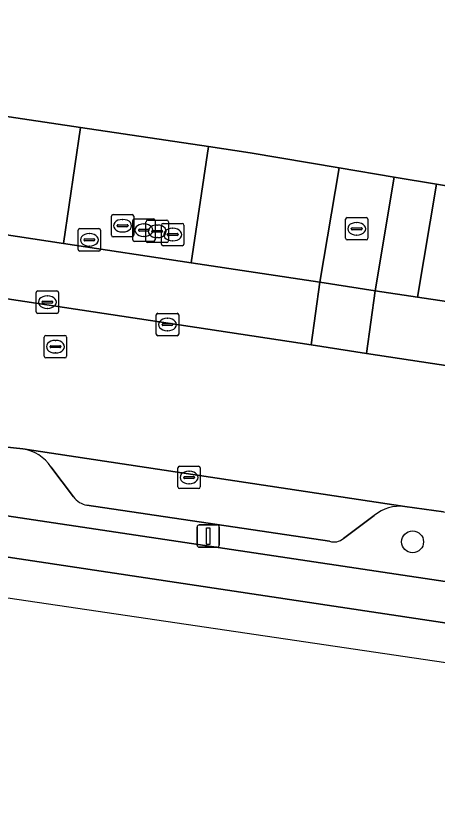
# Model space of a CAD drawing. Extents: x 163008 to 163854, y 382777 to 383982.
# Drawn here: x 163603.4 to 163622.22, y 382796.3 to 382831.63 of the extents above; entities that cross this region are included whole.
import ezdxf

# ---------------------------------------------------------------- set-up
doc = ezdxf.new("R2010")
doc.units = 0
for name, color, linetype in [('IMGEO_Boom', 7, 'Continuous'), ('IMGEO_Fietspad_open', 7, 'Continuous'), ('IMGEO_Groenvoorziening', 7, 'Continuous'), ('IMGEO_Kolk', 7, 'Continuous'), ('IMGEO_Lichtmast', 7, 'Continuous'), ('IMGEO_Pand', 7, 'Continuous'), ('IMGEO_Parkeervlak_open', 7, 'Continuous'), ('IMGEO_Rijbaan_lokaal_open', 7, 'Continuous'), ('IMGEO_Rioolput', 7, 'Continuous'), ('IMGEO_Voetpad_open', 7, 'Continuous'), ('IMGEO_Waterloop', 7, 'Continuous')]:
    doc.layers.add(name, color=color, linetype=linetype)

msp = doc.modelspace()

# ---------------------------------------------------------------- linework, layer by layer
at = {"layer": 'IMGEO_Boom'}
msp.add_circle((163621.122, 382808.149), 0.489, dxfattribs=at)
at = {"layer": 'IMGEO_Fietspad_open'}
for points in [[(163686.181, 382796.847), (163580.024, 382812.745), (163535.568, 382819.448), (163509.609, 382823.407)], [(163509.094, 382821.64), (163535.397, 382817.662), (163579.683, 382810.971), (163685.894, 382795.009), (163685.894, 382795.009), (163686.181, 382796.847)]]:
    msp.add_lwpolyline(points, dxfattribs=at)
at = {"layer": 'IMGEO_Groenvoorziening'}
for points in [[(163407.316, 382827.646), (163421.963, 382825.134), (163483.656, 382816.879), (163485.145, 382816.814), (163490.933, 382817.132), (163500, 382817.915), (163514.398, 382818.897), (163532.552, 382816.044), (163644.684, 382799.5), (163685.451, 382793.218), (163685.611, 382793.195), (163685.611, 382793.195)], [(163509.609, 382823.407), (163535.568, 382819.448), (163580.024, 382812.745), (163686.181, 382796.847), (163686.654, 382799.878)], [(163685.611, 382793.195), (163685.894, 382795.009), (163685.894, 382795.009), (163579.683, 382810.971), (163535.397, 382817.662), (163509.094, 382821.64)], [(163603.72, 382812.301), (163601.633, 382812.53)], [(163605.978, 382810.152), (163604.97, 382811.494)], [(163617.416, 382808.172), (163606.577, 382809.785)], [(163622.5, 382809.489), (163620.776, 382809.727)], [(163619.411, 382809.325), (163618.035, 382808.294)]]:
    msp.add_lwpolyline(points, dxfattribs=at)
msp.add_lwpolyline([(163622.192, 382824.116), (163620.306, 382824.434), (163619.449, 382819.357), (163621.341, 382819.074)], close=True, dxfattribs=at)
for centre, radius, start, end in [((163603.405, 382810.442), 1.885, 33.9142, 80.3932), ((163606.747, 382810.735), 0.965, 217.1576, 259.8518), ((163620.57, 382807.907), 1.832, 83.5543, 129.2657), ((163617.612, 382808.808), 0.665, 252.8511, 309.4482)]:
    msp.add_arc(centre, radius, start, end, dxfattribs=at)
at = {"layer": 'IMGEO_Kolk'}
for p, q in [((163618.126, 382821.699), (163618.126, 382822.551)), ((163618.201, 382822.625), (163619.053, 382822.625)), ((163618.614, 382822.405), (163618.639, 382822.405)), ((163619.127, 382822.551), (163619.127, 382821.699)), ((163618.385, 382822.119), (163618.385, 382822.131)), ((163618.823, 382822.082), (163618.425, 382822.082)), ((163618.428, 382822.168), (163618.826, 382822.168)), ((163618.869, 382822.131), (163618.869, 382822.119)), ((163619.053, 382821.625), (163618.201, 382821.625)), ((163618.637, 382821.845), (163618.612, 382821.845)), ((163604.309, 382818.423), (163604.309, 382819.275)), ((163604.384, 382819.349), (163605.236, 382819.349)), ((163604.797, 382819.129), (163604.822, 382819.129)), ((163605.31, 382819.275), (163605.31, 382818.423)), ((163604.568, 382818.843), (163604.568, 382818.855)), ((163605.006, 382818.806), (163604.608, 382818.806)), ((163604.611, 382818.892), (163605.009, 382818.892)), ((163605.052, 382818.855), (163605.052, 382818.843)), ((163604.82, 382818.569), (163604.795, 382818.569)), ((163605.236, 382818.349), (163604.384, 382818.349)), ((163610.64, 382810.597), (163610.64, 382811.449)), ((163610.715, 382811.523), (163611.567, 382811.523)), ((163611.641, 382811.449), (163611.641, 382810.597)), ((163610.899, 382811.017), (163610.899, 382811.029)), ((163611.337, 382810.98), (163610.939, 382810.98)), ((163610.942, 382811.066), (163611.34, 382811.066)), ((163611.128, 382811.303), (163611.153, 382811.303)), ((163611.383, 382811.029), (163611.383, 382811.017)), ((163611.151, 382810.743), (163611.126, 382810.743)), ((163611.567, 382810.523), (163610.715, 382810.523))]:
    msp.add_line(p, q, dxfattribs=at)
for points in [[(163618.126, 382821.699), (163618.126, 382822.551)], [(163618.201, 382822.625), (163619.053, 382822.625)], [(163619.127, 382822.551), (163619.127, 382821.699)], [(163619.053, 382821.625), (163618.201, 382821.625)], [(163604.309, 382818.423), (163604.309, 382819.275)], [(163604.384, 382819.349), (163605.236, 382819.349)], [(163605.31, 382819.275), (163605.31, 382818.423)], [(163605.236, 382818.349), (163604.384, 382818.349)], [(163610.64, 382810.597), (163610.64, 382811.449)], [(163610.715, 382811.523), (163611.567, 382811.523)], [(163611.641, 382811.449), (163611.641, 382810.597)], [(163611.567, 382810.523), (163610.715, 382810.523)]]:
    msp.add_lwpolyline(points, dxfattribs=at)
for centre, radius, start, end in [((163618.203, 382822.549), 0.0765, 91.552, 178.448), ((163618.203, 382822.549), 0.0765, 91.552, 178.448), ((163619.051, 382822.549), 0.0765, 1.552, 88.448), ((163619.051, 382822.549), 0.0765, 1.552, 88.448), ((163618.425, 382822.128), 0.0403, 85.8775, 175.7526), ((163618.422, 382822.118), 0.0366, 178.938, 274.7102), ((163618.826, 382822.125), 0.043, 264.8664, 352.4533), ((163618.83, 382822.13), 0.0386, 1.7309, 96.639), ((163618.203, 382821.701), 0.0765, 181.552, 268.448), ((163618.203, 382821.701), 0.0765, 181.552, 268.448), ((163619.051, 382821.701), 0.0765, 271.552, 358.448), ((163619.051, 382821.701), 0.0765, 271.552, 358.448), ((163604.386, 382819.273), 0.0765, 91.552, 178.448), ((163604.386, 382819.273), 0.0765, 91.552, 178.448), ((163605.234, 382819.273), 0.0765, 1.552, 88.448), ((163605.234, 382819.273), 0.0765, 1.552, 88.448), ((163604.608, 382818.852), 0.0403, 85.8775, 175.7526), ((163604.605, 382818.842), 0.0366, 178.938, 274.7102), ((163605.009, 382818.849), 0.043, 264.8664, 352.4533), ((163605.013, 382818.854), 0.0386, 1.7309, 96.639), ((163604.386, 382818.425), 0.0765, 181.552, 268.448), ((163604.386, 382818.425), 0.0765, 181.552, 268.448), ((163605.234, 382818.425), 0.0765, 271.552, 358.448), ((163605.234, 382818.425), 0.0765, 271.552, 358.448), ((163610.717, 382811.447), 0.0765, 91.552, 178.448), ((163610.717, 382811.447), 0.0765, 91.552, 178.448), ((163611.565, 382811.447), 0.0765, 1.552, 88.448), ((163611.565, 382811.447), 0.0765, 1.552, 88.448), ((163610.939, 382811.026), 0.0403, 85.8775, 175.7526), ((163610.936, 382811.016), 0.0366, 178.938, 274.7102), ((163611.34, 382811.023), 0.043, 264.8664, 352.4533), ((163611.344, 382811.028), 0.0386, 1.7309, 96.639), ((163610.717, 382810.599), 0.0765, 181.552, 268.448), ((163610.717, 382810.599), 0.0765, 181.552, 268.448), ((163611.565, 382810.599), 0.0765, 271.552, 358.448), ((163611.565, 382810.599), 0.0765, 271.552, 358.448)]:
    msp.add_arc(centre, radius, start, end, dxfattribs=at)
for centre, major_axis, ratio, start_param, end_param in [((163618.613, 382822.125), (-0.387, 0.002), 0.722429, 4.712389, 7.853982), ((163618.638, 382822.125), (-0.39, 0.002), 0.717154, 1.570796, 4.712389), ((163604.796, 382818.849), (-0.387, 0.002), 0.722429, 4.712389, 7.853982), ((163604.821, 382818.849), (-0.39, 0.002), 0.717154, 1.570796, 4.712389), ((163611.127, 382811.023), (-0.387, 0.002), 0.722429, 4.712389, 7.853982), ((163611.152, 382811.023), (-0.39, 0.002), 0.717154, 1.570796, 4.712389)]:
    msp.add_ellipse(centre, major_axis=major_axis, ratio=ratio, start_param=start_param, end_param=end_param, dxfattribs=at)
at = {"layer": 'IMGEO_Lichtmast'}
for p, q in [((163611.594, 382808.906), (163612.384, 382808.906)), ((163612.384, 382808.906), (163611.594, 382808.906)), ((163611.494, 382808.006), (163611.494, 382808.806)), ((163611.494, 382808.806), (163611.494, 382808.006)), ((163612.484, 382808.806), (163612.484, 382808.006)), ((163612.484, 382808.006), (163612.484, 382808.806)), ((163612.384, 382807.906), (163611.594, 382807.906)), ((163611.594, 382807.906), (163612.384, 382807.906))]:
    msp.add_line(p, q, dxfattribs=at)
msp.add_lwpolyline([(163611.914, 382808.781), (163612.064, 382808.781), (163612.064, 382808.031), (163611.914, 382808.031), (163611.914, 382808.781)], dxfattribs=at)
for centre, start, end in [((163611.594, 382808.806), 90, 180), ((163611.594, 382808.806), 90, 180), ((163612.384, 382808.806), 0, 90), ((163612.384, 382808.806), 360, 90), ((163611.594, 382808.006), 180, 270), ((163611.594, 382808.006), 180, 270), ((163612.384, 382808.006), 270, 0), ((163612.384, 382808.006), 270, 0)]:
    msp.add_arc(centre, 0.1, start, end, dxfattribs=at)
at = {"layer": 'IMGEO_Pand'}
msp.add_lwpolyline([(163589.621, 382892.728), (163580.14, 382830.556), (163583.75, 382830.017), (163588.963, 382829.239), (163593.9, 382828.502), (163594.072, 382828.476), (163596.21, 382828.157), (163606.296, 382826.651), (163612.003, 382825.799), (163613.862, 382825.522), (163617.839, 382824.851), (163620.306, 382824.434), (163622.192, 382824.116), (163623.187, 382823.948), (163623.155, 382823.73), (163623.367, 382823.699), (163632.813, 382886.325)], dxfattribs=at)
at = {"layer": 'IMGEO_Parkeervlak_open'}
for points in [[(163606.296, 382826.651), (163596.21, 382828.157), (163595.44, 382823.002), (163605.524, 382821.475)], [(163617.839, 382824.851), (163613.862, 382825.522), (163612.003, 382825.799), (163611.228, 382820.611), (163616.976, 382819.74)], [(163645.496, 382820.628), (163635.329, 382822.122), (163635.286, 382821.935), (163635.089, 382821.964), (163635.119, 382822.162), (163624.033, 382823.795), (163624.005, 382823.606), (163623.367, 382823.699), (163623.155, 382823.73), (163623.187, 382823.948), (163622.192, 382824.116), (163621.341, 382819.074), (163644.746, 382815.572)]]:
    msp.add_lwpolyline(points, close=True, dxfattribs=at)
for points in [[(163620.776, 382809.727), (163603.72, 382812.301)], [(163604.97, 382811.494), (163605.978, 382810.152)], [(163606.577, 382809.785), (163617.416, 382808.172)], [(163618.035, 382808.294), (163619.411, 382809.325)]]:
    msp.add_lwpolyline(points, dxfattribs=at)
for centre, radius, start, end in [((163603.405, 382810.442), 1.885, 33.9142, 80.3932), ((163606.747, 382810.735), 0.965, 217.1576, 259.8518), ((163620.57, 382807.907), 1.832, 83.5543, 129.2657), ((163617.612, 382808.808), 0.665, 252.8511, 309.4482)]:
    msp.add_arc(centre, radius, start, end, dxfattribs=at)
at = {"layer": 'IMGEO_Rijbaan_lokaal_open'}
for points in [[(163644.324, 382812.732), (163619.059, 382816.555), (163616.599, 382816.941), (163611.973, 382817.64), (163603.009, 382818.995), (163595.965, 382820.06), (163595.022, 382820.202), (163594.068, 382820.355), (163592.94, 382820.536), (163586.272, 382821.533), (163584.294, 382821.838), (163578.766, 382822.69)], [(163583.274, 382815.396), (163585.042, 382815.141), (163601.633, 382812.53), (163603.72, 382812.301), (163620.776, 382809.727), (163622.5, 382809.489), (163639.567, 382806.88), (163641.333, 382806.604)]]:
    msp.add_lwpolyline(points, dxfattribs=at)
at = {"layer": 'IMGEO_Rioolput'}
for p, q in [((163607.669, 382821.835), (163607.669, 382822.687)), ((163607.744, 382822.761), (163608.596, 382822.761)), ((163608.67, 382822.687), (163608.67, 382821.835)), ((163607.971, 382822.304), (163608.369, 382822.304)), ((163608.157, 382822.541), (163608.182, 382822.541)), ((163608.62, 382821.638), (163608.62, 382822.49)), ((163608.695, 382822.564), (163609.547, 382822.564)), ((163609.108, 382822.344), (163609.133, 382822.344)), ((163609.215, 382821.585), (163609.215, 382822.437)), ((163609.29, 382822.511), (163610.142, 382822.511)), ((163609.621, 382822.49), (163609.621, 382821.638)), ((163609.703, 382822.291), (163609.728, 382822.291)), ((163609.907, 382821.44), (163609.907, 382822.292)), ((163609.982, 382822.366), (163610.834, 382822.366)), ((163610.216, 382822.437), (163610.216, 382821.585)), ((163610.908, 382822.292), (163610.908, 382821.44)), ((163606.185, 382821.205), (163606.185, 382822.057)), ((163606.26, 382822.131), (163607.112, 382822.131)), ((163607.186, 382822.057), (163607.186, 382821.205)), ((163607.928, 382822.255), (163607.928, 382822.267)), ((163608.366, 382822.218), (163607.968, 382822.218)), ((163608.18, 382821.981), (163608.155, 382821.981)), ((163608.412, 382822.267), (163608.412, 382822.255)), ((163608.879, 382822.058), (163608.879, 382822.07)), ((163609.317, 382822.021), (163608.919, 382822.021)), ((163608.922, 382822.107), (163609.32, 382822.107)), ((163609.363, 382822.07), (163609.363, 382822.058)), ((163609.474, 382822.005), (163609.474, 382822.017)), ((163609.912, 382821.968), (163609.514, 382821.968)), ((163609.517, 382822.054), (163609.915, 382822.054)), ((163609.958, 382822.017), (163609.958, 382822.005)), ((163610.395, 382822.146), (163610.42, 382822.146)), ((163606.444, 382821.625), (163606.444, 382821.637)), ((163606.882, 382821.588), (163606.484, 382821.588)), ((163606.487, 382821.674), (163606.885, 382821.674)), ((163606.673, 382821.911), (163606.698, 382821.911)), ((163606.928, 382821.637), (163606.928, 382821.625)), ((163608.596, 382821.761), (163607.744, 382821.761)), ((163609.131, 382821.784), (163609.106, 382821.784)), ((163609.726, 382821.731), (163609.701, 382821.731)), ((163610.166, 382821.86), (163610.166, 382821.872)), ((163610.604, 382821.823), (163610.206, 382821.823)), ((163610.209, 382821.909), (163610.607, 382821.909)), ((163610.418, 382821.586), (163610.393, 382821.586)), ((163610.65, 382821.872), (163610.65, 382821.86)), ((163606.696, 382821.351), (163606.671, 382821.351)), ((163609.547, 382821.564), (163608.695, 382821.564)), ((163610.142, 382821.511), (163609.29, 382821.511)), ((163610.834, 382821.366), (163609.982, 382821.366)), ((163607.112, 382821.131), (163606.26, 382821.131)), ((163609.674, 382817.424), (163609.674, 382818.276)), ((163609.749, 382818.35), (163610.601, 382818.35)), ((163610.162, 382818.13), (163610.187, 382818.13)), ((163610.675, 382818.276), (163610.675, 382817.424)), ((163609.933, 382817.844), (163609.933, 382817.856)), ((163610.371, 382817.807), (163609.973, 382817.807)), ((163609.976, 382817.893), (163610.374, 382817.893)), ((163610.417, 382817.856), (163610.417, 382817.844)), ((163604.745, 382817.361), (163605.597, 382817.361)), ((163610.601, 382817.35), (163609.749, 382817.35)), ((163610.185, 382817.57), (163610.16, 382817.57)), ((163604.67, 382816.435), (163604.67, 382817.287)), ((163605.158, 382817.141), (163605.183, 382817.141)), ((163605.671, 382817.287), (163605.671, 382816.435)), ((163604.929, 382816.855), (163604.929, 382816.867)), ((163605.367, 382816.818), (163604.969, 382816.818)), ((163604.972, 382816.904), (163605.37, 382816.904)), ((163605.413, 382816.867), (163605.413, 382816.855)), ((163605.597, 382816.361), (163604.745, 382816.361)), ((163605.181, 382816.581), (163605.156, 382816.581))]:
    msp.add_line(p, q, dxfattribs=at)
for points in [[(163607.669, 382821.835), (163607.669, 382822.687)], [(163607.744, 382822.761), (163608.596, 382822.761)], [(163608.67, 382822.687), (163608.67, 382821.835)], [(163608.62, 382821.638), (163608.62, 382822.49)], [(163608.695, 382822.564), (163609.547, 382822.564)], [(163609.215, 382821.585), (163609.215, 382822.437)], [(163609.29, 382822.511), (163610.142, 382822.511)], [(163609.621, 382822.49), (163609.621, 382821.638)], [(163609.907, 382821.44), (163609.907, 382822.292)], [(163609.982, 382822.366), (163610.834, 382822.366)], [(163610.216, 382822.437), (163610.216, 382821.585)], [(163610.908, 382822.292), (163610.908, 382821.44)], [(163606.185, 382821.205), (163606.185, 382822.057)], [(163606.26, 382822.131), (163607.112, 382822.131)], [(163607.186, 382822.057), (163607.186, 382821.205)], [(163608.596, 382821.761), (163607.744, 382821.761)], [(163609.547, 382821.564), (163608.695, 382821.564)], [(163610.142, 382821.511), (163609.29, 382821.511)], [(163610.834, 382821.366), (163609.982, 382821.366)], [(163607.112, 382821.131), (163606.26, 382821.131)], [(163609.674, 382817.424), (163609.674, 382818.276)], [(163609.749, 382818.35), (163610.601, 382818.35)], [(163610.675, 382818.276), (163610.675, 382817.424)], [(163604.745, 382817.361), (163605.597, 382817.361)], [(163610.601, 382817.35), (163609.749, 382817.35)], [(163604.67, 382816.435), (163604.67, 382817.287)], [(163605.671, 382817.287), (163605.671, 382816.435)], [(163605.597, 382816.361), (163604.745, 382816.361)]]:
    msp.add_lwpolyline(points, dxfattribs=at)
for centre, radius, start, end in [((163607.746, 382822.685), 0.0765, 91.552, 178.448), ((163607.746, 382822.685), 0.0765, 91.552, 178.448), ((163608.594, 382822.685), 0.0765, 1.552, 88.448), ((163608.594, 382822.685), 0.0765, 1.552, 88.448), ((163607.968, 382822.264), 0.0403, 85.8775, 175.7526), ((163608.373, 382822.266), 0.0386, 1.7309, 96.639), ((163608.697, 382822.488), 0.0765, 91.552, 178.448), ((163608.697, 382822.488), 0.0765, 91.552, 178.448), ((163609.292, 382822.435), 0.0765, 91.552, 178.448), ((163609.292, 382822.435), 0.0765, 91.552, 178.448), ((163609.545, 382822.488), 0.0765, 1.552, 88.448), ((163609.545, 382822.488), 0.0765, 1.552, 88.448), ((163609.984, 382822.29), 0.0765, 91.552, 178.448), ((163609.984, 382822.29), 0.0765, 91.552, 178.448), ((163610.14, 382822.435), 0.0765, 1.552, 88.448), ((163610.14, 382822.435), 0.0765, 1.552, 88.448), ((163610.832, 382822.29), 0.0765, 1.552, 88.448), ((163610.832, 382822.29), 0.0765, 1.552, 88.448), ((163606.262, 382822.055), 0.0765, 91.552, 178.448), ((163606.262, 382822.055), 0.0765, 91.552, 178.448), ((163607.11, 382822.055), 0.0765, 1.552, 88.448), ((163607.11, 382822.055), 0.0765, 1.552, 88.448), ((163607.965, 382822.254), 0.0366, 178.938, 274.7102), ((163608.369, 382822.261), 0.043, 264.8664, 352.4533), ((163608.919, 382822.067), 0.0403, 85.8775, 175.7526), ((163608.916, 382822.057), 0.0366, 178.938, 274.7102), ((163609.32, 382822.064), 0.043, 264.8664, 352.4533), ((163609.324, 382822.069), 0.0386, 1.7309, 96.639), ((163609.514, 382822.014), 0.0403, 85.8775, 175.7526), ((163609.511, 382822.004), 0.0366, 178.938, 274.7102), ((163609.915, 382822.011), 0.043, 264.8664, 352.4533), ((163609.919, 382822.016), 0.0386, 1.7309, 96.639), ((163606.484, 382821.634), 0.0403, 85.8775, 175.7526), ((163606.481, 382821.624), 0.0366, 178.938, 274.7102), ((163606.885, 382821.631), 0.043, 264.8664, 352.4533), ((163606.889, 382821.636), 0.0386, 1.7309, 96.639), ((163607.746, 382821.837), 0.0765, 181.552, 268.448), ((163607.746, 382821.837), 0.0765, 181.552, 268.448), ((163608.594, 382821.837), 0.0765, 271.552, 358.448), ((163608.594, 382821.837), 0.0765, 271.552, 358.448), ((163608.697, 382821.64), 0.0765, 181.552, 268.448), ((163608.697, 382821.64), 0.0765, 181.552, 268.448), ((163609.292, 382821.587), 0.0765, 181.552, 268.448), ((163609.292, 382821.587), 0.0765, 181.552, 268.448), ((163609.545, 382821.64), 0.0765, 271.552, 358.448), ((163609.545, 382821.64), 0.0765, 271.552, 358.448), ((163610.14, 382821.587), 0.0765, 271.552, 358.448), ((163610.14, 382821.587), 0.0765, 271.552, 358.448), ((163610.206, 382821.869), 0.0403, 85.8775, 175.7526), ((163610.203, 382821.859), 0.0366, 178.938, 274.7102), ((163610.607, 382821.866), 0.043, 264.8664, 352.4533), ((163610.611, 382821.871), 0.0386, 1.7309, 96.639), ((163609.984, 382821.442), 0.0765, 181.552, 268.448), ((163609.984, 382821.442), 0.0765, 181.552, 268.448), ((163610.832, 382821.442), 0.0765, 271.552, 358.448), ((163610.832, 382821.442), 0.0765, 271.552, 358.448), ((163606.262, 382821.207), 0.0765, 181.552, 268.448), ((163606.262, 382821.207), 0.0765, 181.552, 268.448), ((163607.11, 382821.207), 0.0765, 271.552, 358.448), ((163607.11, 382821.207), 0.0765, 271.552, 358.448), ((163609.751, 382818.274), 0.0765, 91.552, 178.448), ((163609.751, 382818.274), 0.0765, 91.552, 178.448), ((163610.599, 382818.274), 0.0765, 1.552, 88.448), ((163610.599, 382818.274), 0.0765, 1.552, 88.448), ((163609.973, 382817.853), 0.0403, 85.8775, 175.7526), ((163609.97, 382817.843), 0.0366, 178.938, 274.7102), ((163610.374, 382817.85), 0.043, 264.8664, 352.4533), ((163610.378, 382817.855), 0.0386, 1.7309, 96.639), ((163604.747, 382817.285), 0.0765, 91.552, 178.448), ((163604.747, 382817.285), 0.0765, 91.552, 178.448), ((163605.595, 382817.285), 0.0765, 1.552, 88.448), ((163605.595, 382817.285), 0.0765, 1.552, 88.448), ((163609.751, 382817.426), 0.0765, 181.552, 268.448), ((163609.751, 382817.426), 0.0765, 181.552, 268.448), ((163610.599, 382817.426), 0.0765, 271.552, 358.448), ((163610.599, 382817.426), 0.0765, 271.552, 358.448), ((163604.969, 382816.864), 0.0403, 85.8775, 175.7526), ((163604.966, 382816.854), 0.0366, 178.938, 274.7102), ((163605.37, 382816.861), 0.043, 264.8664, 352.4533), ((163605.374, 382816.866), 0.0386, 1.7309, 96.639), ((163604.747, 382816.437), 0.0765, 181.552, 268.448), ((163604.747, 382816.437), 0.0765, 181.552, 268.448), ((163605.595, 382816.437), 0.0765, 271.552, 358.448), ((163605.595, 382816.437), 0.0765, 271.552, 358.448)]:
    msp.add_arc(centre, radius, start, end, dxfattribs=at)
for centre, major_axis, ratio, start_param, end_param in [((163608.156, 382822.261), (-0.387, 0.002), 0.722429, 4.712389, 7.853982), ((163608.181, 382822.261), (-0.39, 0.002), 0.717154, 1.570796, 4.712389), ((163609.107, 382822.064), (-0.387, 0.002), 0.722429, 4.712389, 7.853982), ((163609.132, 382822.064), (-0.39, 0.002), 0.717154, 1.570796, 4.712389), ((163609.702, 382822.011), (-0.387, 0.002), 0.722429, 4.712389, 7.853982), ((163609.727, 382822.011), (-0.39, 0.002), 0.717154, 1.570796, 4.712389), ((163610.394, 382821.866), (-0.387, 0.002), 0.722429, 4.712389, 7.853982), ((163610.419, 382821.866), (-0.39, 0.002), 0.717154, 1.570796, 4.712389), ((163606.672, 382821.631), (-0.387, 0.002), 0.722429, 4.712389, 7.853982), ((163606.697, 382821.631), (-0.39, 0.002), 0.717154, 1.570796, 4.712389), ((163610.161, 382817.85), (-0.387, 0.002), 0.722429, 4.712389, 7.853982), ((163610.186, 382817.85), (-0.39, 0.002), 0.717154, 1.570796, 4.712389), ((163605.157, 382816.861), (-0.387, 0.002), 0.722429, 4.712389, 7.853982), ((163605.182, 382816.861), (-0.39, 0.002), 0.717154, 1.570796, 4.712389)]:
    msp.add_ellipse(centre, major_axis=major_axis, ratio=ratio, start_param=start_param, end_param=end_param, dxfattribs=at)
at = {"layer": 'IMGEO_Voetpad_open'}
for points in [[(163612.003, 382825.799), (163606.296, 382826.651), (163605.524, 382821.475), (163611.228, 382820.611)], [(163620.306, 382824.434), (163617.839, 382824.851), (163616.976, 382819.74), (163619.449, 382819.357)], [(163616.976, 382819.74), (163611.228, 382820.611), (163605.524, 382821.475), (163595.44, 382823.002), (163595.022, 382820.202), (163595.965, 382820.06), (163603.009, 382818.995), (163611.973, 382817.64), (163616.599, 382816.941)], [(163619.059, 382816.555), (163619.449, 382819.357), (163616.976, 382819.74), (163616.599, 382816.941)], [(163621.341, 382819.074), (163619.449, 382819.357), (163619.059, 382816.555), (163644.324, 382812.732), (163644.746, 382815.572)]]:
    msp.add_lwpolyline(points, close=True, dxfattribs=at)
at = {"layer": 'IMGEO_Waterloop'}
msp.add_lwpolyline([(163407.316, 382827.646), (163421.963, 382825.134), (163483.656, 382816.879), (163485.145, 382816.814), (163490.933, 382817.132), (163500, 382817.915), (163514.398, 382818.897), (163532.552, 382816.044), (163644.684, 382799.5), (163685.451, 382793.218), (163685.611, 382793.195), (163685.611, 382793.195)], dxfattribs=at)

doc.saveas('drawing.dxf')
